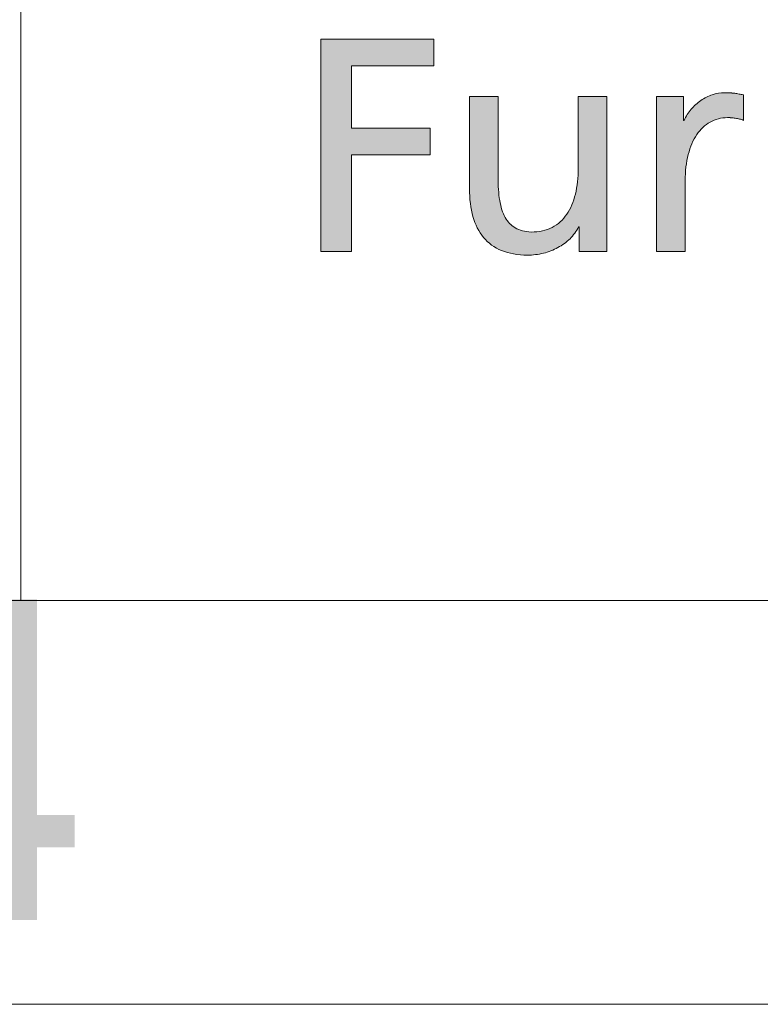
# Model space of a CAD drawing. Header units: millimetres. Extents: x 450 to 25135, y 150 to 17673.
# Tile 264 of 463: x 19530 to 19804, y 150 to 516. Entities that reach past the tile are written whole.
import ezdxf

# ---------------------------------------------------------------- set-up
doc = ezdxf.new("R2010")
doc.units = ezdxf.units.MM
doc.linetypes.add('SLD-Continua', pattern=[0])
doc.styles.add('SLDTEXTSTYLE3', font='GOTHIC.TTF', dxfattribs={"width": 0.913})

# ---------------------------------------------------------------- blocks, each defined once
blk = doc.blocks.new('LOGO_sombreado_1')
at = {"linetype": 'Continuous', "ltscale": 30}
for points in [[(122.3524171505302, 129.6009377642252), (152.9862673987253, 129.6009377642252), (152.9862673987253, 139.5245793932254), (111.0727499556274, 139.5245793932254), (111.0727499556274, 60.6793068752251), (122.3524171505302, 60.6793068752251), (122.3524171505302, 96.59948138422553), (151.6248032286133, 96.59948138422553), (151.6248032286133, 106.5267487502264), (122.3524171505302, 106.5267487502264)], [(122.3524171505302, 129.6009377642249), (152.9862673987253, 129.6009377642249), (152.9862673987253, 139.5245793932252), (111.0727499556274, 139.5245793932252), (111.0727499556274, 60.6793068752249), (122.3524171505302, 60.6793068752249), (122.3524171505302, 96.59948138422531), (151.6248032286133, 96.59948138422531), (151.6248032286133, 106.5267487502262), (122.3524171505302, 106.5267487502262)]]:
    blk.add_hatch(color=7, dxfattribs=at).paths.add_polyline_path(points, flags=0)
h = blk.add_hatch(color=7, dxfattribs=at)
edge = h.paths.add_edge_path(flags=0)
edge.add_spline(control_points=[(171.4031974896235, 65.88223918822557), (173.1671184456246, 63.76118316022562), (175.396946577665, 62.11872438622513), (178.118062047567, 61.0092489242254)], knot_values=[55, 55, 55, 55, 56, 56, 56, 56], weights=[1, 1, 1, 1], degree=3, periodic=0)
edge.add_spline(control_points=[(178.118062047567, 61.0092489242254), (180.8391775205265, 59.89977346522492), (184.0497674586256, 59.31965557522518), (187.777024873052, 59.31965557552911)], knot_values=[56, 56, 56, 56, 57, 57, 57, 57], weights=[1, 1, 1, 1], degree=3, periodic=0)
edge.add_arc((187.7826927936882, 83.86888050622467), 24.54922558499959, 269.9867715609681, 283.8903671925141)
edge.add_spline(control_points=[(193.6760986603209, 60.03755145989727), (195.5777976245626, 60.51252298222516), (197.3924788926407, 61.20866445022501), (199.0530663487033, 62.11509864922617)], knot_values=[0, 0, 0, 0, 1, 1, 1, 1], weights=[1, 1, 1, 1], degree=3, periodic=0)
edge.add_spline(control_points=[(199.0530663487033, 62.11509864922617), (200.7136538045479, 63.01790711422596), (202.221960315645, 64.12375683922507), (203.5127226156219, 65.41814487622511)], knot_values=[1, 1, 1, 1, 2, 2, 2, 2], weights=[1, 1, 1, 1], degree=3, periodic=0)
edge.add_spline(control_points=[(203.5127226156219, 65.41814487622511), (204.8034849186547, 66.70890717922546), (205.876703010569, 68.18458205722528), (206.667113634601, 69.82704083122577)], knot_values=[2, 2, 2, 2, 3, 3, 3, 3], weights=[1, 1, 1, 1], degree=3, periodic=0)
edge.add_line((206.667113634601, 69.82704083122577), (206.8828449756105, 69.82704083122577))
edge.add_line((206.8828449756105, 69.82704083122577), (206.8828449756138, 60.67933302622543))
edge.add_line((206.8828449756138, 60.67933302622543), (212.0150754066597, 60.67930687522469))
edge.add_line((212.0150754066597, 60.67930687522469), (217.1491186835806, 60.6793068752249))
edge.add_line((217.1491186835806, 60.6793068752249), (217.1491187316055, 67.87988835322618))
edge.add_line((217.1491187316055, 67.87988835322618), (217.1491187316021, 118.2958904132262))
edge.add_line((217.1491187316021, 118.2958904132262), (206.5438385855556, 118.2958904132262))
edge.add_line((206.5438385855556, 118.2958904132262), (206.5438385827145, 111.6281604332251))
edge.add_spline(control_points=[(206.5438385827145, 111.6281604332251), (206.5438385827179, 109.4043751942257), (206.5438385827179, 107.1805899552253), (206.5438385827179, 104.9568047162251), (206.5438385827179, 100.5116513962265), (206.5438385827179, 96.06649807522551), (206.5438385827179, 91.62134475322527), (206.5438385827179, 88.11888300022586), (206.2048321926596, 84.88472577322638), (205.5068778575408, 82.0058907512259)], knot_values=[30, 30, 30, 30, 31, 31, 31, 33, 33, 33, 34, 34, 34, 34], weights=[1, 1, 1, 1, 1, 1, 1, 1, 1, 1], degree=3, periodic=0)
edge.add_spline(control_points=[(205.5068778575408, 82.0058907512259), (204.8107363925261, 79.12342999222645), (203.7556469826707, 76.59629144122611), (200.8913149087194, 72.41944264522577), (199.0802593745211, 70.76610666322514), (196.8721856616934, 69.63850251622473)], knot_values=[34, 34, 34, 34, 35, 35, 36, 36, 36, 36], weights=[1, 1, 1, 1, 1, 1], degree=3, periodic=0)
edge.add_spline(control_points=[(196.8721856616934, 69.63850251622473), (194.6641119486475, 68.51089836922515), (192.0590200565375, 67.90177458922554), (189.0387812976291, 67.90177458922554)], knot_values=[36, 36, 36, 36, 37, 37, 37, 37], weights=[1, 1, 1, 1], degree=3, periodic=0)
edge.add_spline(control_points=[(189.0387812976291, 67.90177458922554), (186.7183097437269, 68.04317832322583), (184.794856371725, 68.55803295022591), (183.2140351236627, 69.46084141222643)], knot_values=[37, 37, 37, 37, 38, 38, 38, 38], weights=[1, 1, 1, 1], degree=3, periodic=0)
edge.add_spline(control_points=[(183.2140351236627, 69.46084141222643), (181.6332138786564, 70.36002414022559), (180.395024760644, 71.65078644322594), (179.4468945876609, 73.34763126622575)], knot_values=[38, 38, 38, 38, 39, 39, 39, 39], weights=[1, 1, 1, 1], degree=3, periodic=0)
edge.add_spline(control_points=[(179.4468945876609, 73.34763126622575), (178.498764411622, 75.04085035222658), (177.8388803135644, 77.14015196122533), (177.4182948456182, 79.65278756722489)], knot_values=[39, 39, 39, 39, 40, 40, 40, 40], weights=[1, 1, 1, 1], degree=3, periodic=0)
edge.add_spline(control_points=[(177.4182948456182, 79.65278756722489), (176.997709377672, 82.169048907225), (176.8127967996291, 85.10226998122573), (176.8127967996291, 88.46695373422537), (176.8127967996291, 93.43904746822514), (176.8127967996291, 98.41114120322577), (176.8127967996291, 103.3832349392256), (176.8127967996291, 105.8680732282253), (176.8127967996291, 108.352911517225), (176.8127967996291, 110.8377498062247), (176.8127967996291, 113.3237966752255), (176.8127967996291, 115.8098435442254), (176.8127967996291, 118.2958904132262)], knot_values=[40, 40, 40, 40, 41, 41, 41, 43, 43, 43, 44, 44, 44, 45, 45, 45, 45], weights=[1, 1, 1, 1, 1, 1, 1, 1, 1, 1, 1, 1, 1], degree=3, periodic=0)
edge.add_line((176.8127967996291, 118.2958904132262), (166.2075166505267, 118.2958904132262))
edge.add_spline(control_points=[(166.2075166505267, 118.2958904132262), (166.2075166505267, 115.442435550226), (166.2075166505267, 112.5889806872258), (166.2075166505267, 109.7355258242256), (166.2075166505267, 106.880862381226), (166.2075166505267, 104.0261989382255), (166.2075166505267, 101.1715354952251), (166.2075166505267, 95.46462576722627), (166.2075166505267, 89.75771603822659), (166.2075166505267, 84.05080630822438), (166.2075166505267, 80.18214513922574), (166.6244763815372, 76.70143780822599), (167.4819631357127, 73.65944463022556)], knot_values=[49, 49, 49, 49, 50, 50, 50, 51, 51, 51, 53, 53, 53, 54, 54, 54, 54], weights=[1, 1, 1, 1, 1, 1, 1, 1, 1, 1, 1, 1, 1], degree=3, periodic=0)
edge.add_spline(control_points=[(167.4819631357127, 73.65944463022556), (168.3394498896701, 70.61382571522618), (169.6374636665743, 68.00692095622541), (171.4031974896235, 65.88223918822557)], knot_values=[54, 54, 54, 54, 55, 55, 55, 55], weights=[1, 1, 1, 1], degree=3, periodic=0)
h = blk.add_hatch(color=7, dxfattribs=at)
edge = h.paths.add_edge_path(flags=0)
edge.add_line((267.8514221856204, 118.857879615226), (266.2506593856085, 119.1624415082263))
edge.add_spline(control_points=[(266.2506593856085, 119.1624415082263), (265.7376176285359, 119.2567106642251), (265.230014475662, 119.3437283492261), (264.6934054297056, 119.4126173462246)], knot_values=[22.13241778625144, 22.13241778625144, 22.13241778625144, 22.13241778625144, 23.13241778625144, 23.13241778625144, 23.13241778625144, 23.13241778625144], weights=[1, 1, 1, 1], degree=3, periodic=0)
edge.add_arc((261.274108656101, 93.00634785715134), 26.62672827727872, 82.62193393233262, 86.36137488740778)
edge.add_spline(control_points=[(262.9639289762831, 119.5794012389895), (262.3366765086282, 119.6192843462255), (261.645973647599, 119.6410387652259), (260.8555630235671, 119.6410387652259), (259.3273149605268, 119.6410387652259), (257.8008797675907, 119.3727342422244), (256.3252048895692, 118.8760083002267)], knot_values=[0.06526555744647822, 0.06526555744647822, 0.06526555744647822, 0.06526555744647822, 1.065265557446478, 1.065265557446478, 1.065265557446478, 2.065265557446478, 2.065265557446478, 2.065265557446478, 2.065265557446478], weights=[1, 1, 1, 1, 1, 1, 1], degree=3, periodic=0)
edge.add_spline(control_points=[(256.3252048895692, 118.8760083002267), (254.8513428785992, 118.3792823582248), (253.4282411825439, 117.6577607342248), (252.1066601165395, 116.7477007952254)], knot_values=[2.065265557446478, 2.065265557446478, 2.065265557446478, 2.065265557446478, 3.065265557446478, 3.065265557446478, 3.065265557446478, 3.065265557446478], weights=[1, 1, 1, 1], degree=3, periodic=0)
edge.add_spline(control_points=[(252.1066601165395, 116.7477007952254), (250.7850790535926, 115.8376408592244), (249.5686443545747, 114.7390426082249), (248.5044906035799, 113.499040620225)], knot_values=[3.065265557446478, 3.065265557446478, 3.065265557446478, 3.065265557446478, 4.065265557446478, 4.065265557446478, 4.065265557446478, 4.065265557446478], weights=[1, 1, 1, 1], degree=3, periodic=0)
edge.add_spline(control_points=[(248.5044906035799, 113.499040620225), (247.4403368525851, 112.2517871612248), (246.5302769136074, 110.863129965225), (245.8250711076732, 109.3657006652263)], knot_values=[4.065265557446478, 4.065265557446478, 4.065265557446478, 4.065265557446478, 5.065265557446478, 5.065265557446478, 5.065265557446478, 5.065265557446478], weights=[1, 1, 1, 1], degree=3, periodic=0)
edge.add_line((245.8250711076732, 109.3657006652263), (245.6093397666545, 109.3657006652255))
edge.add_line((245.6093397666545, 109.3657006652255), (245.6093397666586, 118.2958649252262))
edge.add_line((245.6093397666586, 118.2958649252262), (240.6420803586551, 118.2958904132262))
edge.add_line((240.6420803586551, 118.2958904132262), (235.674820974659, 118.2958904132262))
edge.add_line((235.674820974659, 118.2958904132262), (235.6748209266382, 111.0953089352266))
edge.add_line((235.6748209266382, 111.0953089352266), (235.6748209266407, 60.6793068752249))
edge.add_line((235.6748209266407, 60.6793068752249), (246.2819139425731, 60.6793068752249))
edge.add_spline(control_points=[(246.2819139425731, 60.6793068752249), (246.2819139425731, 69.41612399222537), (246.2819139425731, 78.15294110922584), (246.2819139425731, 86.88975822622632), (246.2819139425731, 90.50461781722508), (246.6698677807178, 93.78228388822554), (247.400453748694, 96.66111890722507)], knot_values=[12.06526555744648, 12.06526555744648, 12.06526555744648, 12.06526555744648, 13.06526555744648, 13.06526555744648, 13.06526555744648, 14.06526555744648, 14.06526555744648, 14.06526555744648, 14.06526555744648], weights=[1, 1, 1, 1, 1, 1, 1], degree=3, periodic=0)
edge.add_spline(control_points=[(247.400453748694, 96.66111890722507), (248.1310397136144, 99.54357966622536), (249.2042578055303, 102.0308351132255), (250.572973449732, 104.0648734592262)], knot_values=[14.06526555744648, 14.06526555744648, 14.06526555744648, 14.06526555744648, 15.06526555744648, 15.06526555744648, 15.06526555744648, 15.06526555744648], weights=[1, 1, 1, 1], degree=3, periodic=0)
edge.add_spline(control_points=[(250.572973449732, 104.0648734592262), (251.9416890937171, 106.0989118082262), (253.6095280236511, 107.6833587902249), (255.5275427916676, 108.756576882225)], knot_values=[15.06526555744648, 15.06526555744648, 15.06526555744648, 15.06526555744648, 16.06526555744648, 16.06526555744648, 16.06526555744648, 16.06526555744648], weights=[1, 1, 1, 1], degree=3, periodic=0)
edge.add_spline(control_points=[(255.5275427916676, 108.756576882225), (257.445557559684, 109.8297949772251), (259.6173739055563, 110.3954099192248), (261.9922315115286, 110.3954099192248)], knot_values=[16.06526555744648, 16.06526555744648, 16.06526555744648, 16.06526555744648, 17.06526555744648, 17.06526555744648, 17.06526555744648, 17.06526555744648], weights=[1, 1, 1, 1], degree=3, periodic=0)
edge.add_arc((261.9930754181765, 89.45749573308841), 20.93791420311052, 86.15477002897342, 90.00230931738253, ccw=False)
edge.add_spline(control_points=[(263.397204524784, 110.348275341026), (263.8812403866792, 110.3156437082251), (264.3779663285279, 110.2648833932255), (264.8783180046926, 110.1851171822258)], knot_values=[17.13241778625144, 17.13241778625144, 17.13241778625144, 17.13241778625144, 18.13241778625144, 18.13241778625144, 18.13241778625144, 18.13241778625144], weights=[1, 1, 1, 1], degree=3, periodic=0)
edge.add_spline(control_points=[(264.8783180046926, 110.1851171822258), (265.3786696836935, 110.1053509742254), (265.8808342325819, 110.0038303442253), (266.3793730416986, 109.8696780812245)], knot_values=[18.13241778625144, 18.13241778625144, 18.13241778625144, 18.13241778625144, 19.13241778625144, 19.13241778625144, 19.13241778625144, 19.13241778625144], weights=[1, 1, 1, 1], degree=3, periodic=0)
edge.add_spline(control_points=[(266.3793730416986, 109.8696780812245), (266.8779118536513, 109.7355258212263), (267.3728249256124, 109.5687419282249), (267.8514221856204, 109.3657006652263)], knot_values=[19.13241778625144, 19.13241778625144, 19.13241778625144, 19.13241778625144, 20.13241778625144, 20.13241778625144, 20.13241778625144, 20.13241778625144], weights=[1, 1, 1, 1], degree=3, periodic=0)
edge.add_line((267.8514221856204, 109.3657006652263), (267.8514221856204, 118.857879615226))
at = {"color": 7, "linetype": 'SLD-Continua', "lineweight": 18, "ltscale": 30}
for p, q in [((111.0727499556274, 60.6793068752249), (111.0727499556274, 139.5245793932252)), ((111.0727499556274, 139.5245793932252), (152.9862673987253, 139.5245793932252)), ((111.0727499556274, 60.6793068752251), (111.0727499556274, 139.5245793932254)), ((152.9862673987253, 139.5245793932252), (152.9862673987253, 129.6009377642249)), ((122.3524171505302, 129.6009377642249), (122.3524171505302, 106.5267487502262)), ((152.9862673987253, 129.6009377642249), (122.3524171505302, 129.6009377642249)), ((122.3524171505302, 106.5267487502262), (151.6248032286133, 106.5267487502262)), ((151.6248032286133, 106.5267487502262), (151.6248032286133, 96.59948138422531)), ((151.6248032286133, 96.59948138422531), (122.3524171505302, 96.59948138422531)), ((122.3524171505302, 96.59948138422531), (122.3524171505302, 60.6793068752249)), ((122.3524171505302, 60.6793068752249), (111.0727499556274, 60.6793068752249))]:
    blk.add_line(p, q, dxfattribs=at)
blk.add_arc((187.7826927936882, 83.86888050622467), 24.5492255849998, 269.9867715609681, 283.8903671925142, dxfattribs=at)
at = {"color": 8, "linetype": 'Continuous', "lineweight": 0, "ltscale": 30, "true_color": 0x808080}
for points, knots in [([(166.2075166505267, 118.2958904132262), (166.2075166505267, 115.442435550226), (166.2075166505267, 112.5889806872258), (166.2075166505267, 109.7355258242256), (166.2075166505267, 106.880862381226), (166.2075166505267, 104.0261989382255), (166.2075166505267, 101.1715354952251), (166.2075166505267, 95.46462576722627), (166.2075166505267, 89.75771603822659), (166.2075166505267, 84.05080630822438), (166.2075166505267, 80.18214513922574), (166.6244763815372, 76.70143780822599), (167.4819631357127, 73.65944463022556)], [49, 49, 49, 49, 50, 50, 50, 51, 51, 51, 53, 53, 53, 54, 54, 54, 54]), ([(176.8127967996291, 118.2958904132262), (175.9293255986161, 118.2958904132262), (175.0458543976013, 118.2958904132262), (174.1623831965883, 118.2958904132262), (172.394232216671, 118.2958904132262), (170.6260812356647, 118.2958904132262), (168.8579302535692, 118.2958904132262), (167.9744590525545, 118.2958904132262), (167.0909878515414, 118.2958904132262), (166.2075166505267, 118.2958904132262)], [45, 45, 45, 45, 46, 46, 46, 48, 48, 48, 49, 49, 49, 49]), ([(177.4182948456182, 79.65278756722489), (176.997709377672, 82.169048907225), (176.8127967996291, 85.10226998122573), (176.8127967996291, 88.46695373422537), (176.8127967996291, 93.43904746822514), (176.8127967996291, 98.41114120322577), (176.8127967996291, 103.3832349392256), (176.8127967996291, 105.8680732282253), (176.8127967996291, 108.352911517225), (176.8127967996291, 110.8377498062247), (176.8127967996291, 113.3237966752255), (176.8127967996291, 115.8098435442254), (176.8127967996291, 118.2958904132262)], [40, 40, 40, 40, 41, 41, 41, 43, 43, 43, 44, 44, 44, 45, 45, 45, 45]), ([(217.1491187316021, 118.2958904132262), (216.2656475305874, 118.2958904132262), (215.3821763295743, 118.2958904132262), (214.4987051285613, 118.2958904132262), (212.730554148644, 118.2958904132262), (210.9624031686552, 118.2958904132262), (209.1942521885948, 118.2958904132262), (208.3107809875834, 118.2958904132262), (207.4273097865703, 118.2958904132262), (206.5438385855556, 118.2958904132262)], [25, 25, 25, 25, 26, 26, 26, 28, 28, 28, 29, 29, 29, 29]), ([(217.1491187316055, 67.87988835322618), (217.1491187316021, 69.53060224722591), (217.1491187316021, 71.18131614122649), (217.1491187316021, 72.83203003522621), (217.1491187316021, 75.98285619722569), (217.1491187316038, 79.13368235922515), (217.149118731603, 82.28450852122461), (217.149118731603, 84.6861426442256), (217.149118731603, 87.08777676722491), (217.149118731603, 89.4894108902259), (217.149118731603, 94.28988634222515), (217.149118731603, 99.09036179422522), (217.149118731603, 103.8908372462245), (217.1491187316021, 108.692521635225), (217.1491187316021, 113.4942060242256), (217.1491187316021, 118.2958904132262)], [20, 20, 20, 20, 21, 21, 21, 22, 22, 22, 23, 23, 23, 24, 24, 24, 25, 25, 25, 25]), ([(262.9639289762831, 119.5794012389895), (262.3366765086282, 119.6192843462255), (261.645973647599, 119.6410387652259), (260.8555630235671, 119.6410387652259), (259.3273149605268, 119.6410387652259), (257.8008797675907, 119.3727342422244), (256.3252048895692, 118.8760083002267)], [0.06526555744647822, 0.06526555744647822, 0.06526555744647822, 0.06526555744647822, 1.065265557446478, 1.065265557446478, 1.065265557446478, 2.065265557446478, 2.065265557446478, 2.065265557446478, 2.065265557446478]), ([(206.5438385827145, 111.6281604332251), (206.5438385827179, 109.4043751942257), (206.5438385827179, 107.1805899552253), (206.5438385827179, 104.9568047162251), (206.5438385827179, 100.5116513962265), (206.5438385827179, 96.06649807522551), (206.5438385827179, 91.62134475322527), (206.5438385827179, 88.11888300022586), (206.2048321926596, 84.88472577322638), (205.5068778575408, 82.0058907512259)], [30, 30, 30, 30, 31, 31, 31, 33, 33, 33, 34, 34, 34, 34]), ([(246.2819139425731, 60.6793068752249), (246.2819139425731, 69.41612399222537), (246.2819139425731, 78.15294110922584), (246.2819139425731, 86.88975822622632), (246.2819139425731, 90.50461781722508), (246.6698677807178, 93.78228388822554), (247.400453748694, 96.66111890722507)], [12.06526555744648, 12.06526555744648, 12.06526555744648, 12.06526555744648, 13.06526555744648, 13.06526555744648, 13.06526555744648, 14.06526555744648, 14.06526555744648, 14.06526555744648, 14.06526555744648]), ([(205.5068778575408, 82.0058907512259), (204.8107363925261, 79.12342999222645), (203.7556469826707, 76.59629144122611), (200.8913149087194, 72.41944264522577), (199.0802593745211, 70.76610666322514), (196.8721856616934, 69.63850251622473)], [34, 34, 34, 34, 35, 35, 36, 36, 36, 36]), ([(206.667113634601, 69.82704083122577), (206.7124383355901, 69.82704083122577), (206.7577630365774, 69.82704083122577), (206.8030877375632, 69.82704083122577), (206.8121490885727, 69.82704083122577), (206.8212104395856, 69.82704083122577), (206.8302717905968, 69.82704083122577), (206.833011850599, 69.82704083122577), (206.8357519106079, 69.82704083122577), (206.8384919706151, 69.82704083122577), (206.8445164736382, 69.82704083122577), (206.850540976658, 69.82704083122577), (206.8565654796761, 69.82704083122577), (206.8653253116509, 69.82704083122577), (206.8740851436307, 69.82704083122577), (206.8828449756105, 69.82704083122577)], [3, 3, 3, 3, 4, 4, 4, 5, 5, 5, 6, 6, 6, 7, 7, 7, 8, 8, 8, 8]), ([(206.8828449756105, 69.82704083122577), (206.8828449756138, 69.06442751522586), (206.8828449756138, 68.30181419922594), (206.8828449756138, 67.53920088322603), (206.8828449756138, 66.77779615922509), (206.8828449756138, 66.01639143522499), (206.8828449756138, 65.25498671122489), (206.8828449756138, 64.49230477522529), (206.8828449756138, 63.72969147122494), (206.8828449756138, 62.96714679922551), (206.8828449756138, 62.84797560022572), (206.8828449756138, 62.72880440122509), (206.8828449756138, 62.6096332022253), (206.8828449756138, 62.34748630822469), (206.8828449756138, 62.0853394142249), (206.8828449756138, 61.82319252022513), (206.8828449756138, 61.68318487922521), (206.8828449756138, 61.54317723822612), (206.8828449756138, 61.40316959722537), (206.8828449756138, 61.28103606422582), (206.8828449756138, 61.15890253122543), (206.8828449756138, 61.03676899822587), (206.8828449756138, 60.91762367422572), (206.8828449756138, 60.79847835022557), (206.8828449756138, 60.67933302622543)], [8, 8, 8, 8, 9, 9, 9, 10, 10, 10, 12, 12, 12, 13, 13, 13, 14, 14, 14, 15, 15, 15, 16, 16, 16, 17, 17, 17, 17])]:
    blk.add_open_spline(points, degree=3, knots=knots, dxfattribs=at)
for points in [[(206.5438385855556, 118.2958904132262), (206.543838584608, 116.0733137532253), (206.5438385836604, 113.8507370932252), (206.5438385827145, 111.6281604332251)], [(240.6420803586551, 118.2958904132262), (238.9863272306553, 118.2958904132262), (237.3305741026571, 118.2958904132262), (235.674820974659, 118.2958904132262)], [(235.674820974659, 118.2958904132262), (235.6748209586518, 115.8956965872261), (235.6748209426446, 113.4955027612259), (235.6748209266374, 111.0953089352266)], [(245.6093397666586, 118.2958649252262), (243.9535866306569, 118.2958734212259), (242.2978334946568, 118.2958819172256), (240.6420803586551, 118.2958904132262)], [(245.6093397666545, 109.3657006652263), (245.6093397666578, 112.3424220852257), (245.6093397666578, 115.3191435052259), (245.6093397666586, 118.2958649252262)], [(256.3252048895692, 118.8760083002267), (254.8513428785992, 118.3792823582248), (253.4282411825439, 117.6577607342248), (252.1066601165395, 116.7477007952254)], [(266.2506593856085, 119.1624415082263), (265.7376176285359, 119.2567106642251), (265.230014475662, 119.3437283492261), (264.6934054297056, 119.4126173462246)], [(267.8514221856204, 118.857879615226), (267.3178345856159, 118.9594002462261), (266.7842469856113, 119.0609208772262), (266.2506593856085, 119.1624415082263)], [(267.8514221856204, 109.3657006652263), (267.8514221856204, 112.5297603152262), (267.8514221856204, 115.6938199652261), (267.8514221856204, 118.857879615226)], [(248.5044906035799, 113.499040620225), (247.4403368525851, 112.2517871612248), (246.5302769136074, 110.863129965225), (245.8250711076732, 109.3657006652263)], [(252.1066601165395, 116.7477007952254), (250.7850790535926, 115.8376408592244), (249.5686443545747, 114.7390426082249), (248.5044906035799, 113.499040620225)], [(235.6748209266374, 111.0953089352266), (235.6748209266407, 94.28997491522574), (235.6748209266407, 77.4846408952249), (235.6748209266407, 60.6793068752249)], [(255.5275427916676, 108.756576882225), (257.445557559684, 109.8297949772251), (259.6173739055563, 110.3954099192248), (261.9922315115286, 110.3954099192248)], [(263.397204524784, 110.348275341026), (263.8812403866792, 110.3156437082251), (264.3779663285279, 110.2648833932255), (264.8783180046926, 110.1851171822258)], [(264.8783180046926, 110.1851171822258), (265.3786696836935, 110.1053509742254), (265.8808342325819, 110.0038303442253), (266.3793730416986, 109.8696780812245)], [(266.3793730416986, 109.8696780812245), (266.8779118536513, 109.7355258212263), (267.3728249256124, 109.5687419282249), (267.8514221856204, 109.3657006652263)], [(245.8250711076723, 109.3657006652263), (245.7531606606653, 109.3657006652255), (245.6812502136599, 109.3657006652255), (245.6093397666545, 109.3657006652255)], [(250.572973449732, 104.0648734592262), (251.9416890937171, 106.0989118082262), (253.6095280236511, 107.6833587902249), (255.5275427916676, 108.756576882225)], [(247.400453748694, 96.66111890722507), (248.1310397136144, 99.54357966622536), (249.2042578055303, 102.0308351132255), (250.572973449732, 104.0648734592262)], [(179.4468945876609, 73.34763126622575), (178.498764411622, 75.04085035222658), (177.8388803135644, 77.14015196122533), (177.4182948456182, 79.65278756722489)], [(167.4819631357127, 73.65944463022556), (168.3394498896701, 70.61382571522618), (169.6374636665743, 68.00692095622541), (171.4031974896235, 65.88223918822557)], [(183.2140351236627, 69.46084141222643), (181.6332138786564, 70.36002414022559), (180.395024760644, 71.65078644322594), (179.4468945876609, 73.34763126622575)], [(196.8721856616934, 69.63850251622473), (194.6641119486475, 68.51089836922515), (192.0590200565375, 67.90177458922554), (189.0387812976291, 67.90177458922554)], [(203.5127226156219, 65.41814487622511), (204.8034849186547, 66.70890717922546), (205.876703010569, 68.18458205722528), (206.667113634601, 69.82704083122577)], [(171.4031974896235, 65.88223918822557), (173.1671184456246, 63.76118316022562), (175.396946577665, 62.11872438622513), (178.118062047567, 61.0092489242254)], [(189.0387812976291, 67.90177458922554), (186.7183097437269, 68.04317832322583), (184.794856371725, 68.55803295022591), (183.2140351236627, 69.46084141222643)], [(217.1491186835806, 60.6793068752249), (217.1491186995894, 63.07950070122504), (217.1491187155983, 65.47969452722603), (217.1491187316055, 67.87988835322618)], [(199.0530663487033, 62.11509864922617), (200.7136538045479, 63.01790711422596), (202.221960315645, 64.12375683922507), (203.5127226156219, 65.41814487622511)], [(178.118062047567, 61.0092489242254), (180.8391775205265, 59.89977346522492), (184.0497674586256, 59.31965557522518), (187.777024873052, 59.31965557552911)], [(193.6760986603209, 60.03755145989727), (195.5777976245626, 60.51252298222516), (197.3924788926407, 61.20866445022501), (199.0530663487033, 62.11509864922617)], [(206.8828449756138, 60.67933302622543), (208.5935884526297, 60.67932430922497), (210.3043319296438, 60.67931559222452), (212.0150754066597, 60.6793068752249)], [(212.0150754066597, 60.6793068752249), (213.7264231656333, 60.6793068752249), (215.4377709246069, 60.6793068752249), (217.1491186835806, 60.6793068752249)], [(235.6748209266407, 60.6793068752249), (239.2105185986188, 60.6793068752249), (242.7462162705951, 60.6793068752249), (246.2819139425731, 60.6793068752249)]]:
    blk.add_open_spline(points, degree=3, dxfattribs=at)
for points, weights in [([(264.6934054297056, 119.4126173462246), (264.1188301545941, 119.4870179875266), (263.5421333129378, 119.542632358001), (262.9639289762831, 119.5794012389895)], [1, 0.9996450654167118, 0.9996450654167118, 1]), ([(261.9922315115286, 110.3954099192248), (262.4609954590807, 110.3954288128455), (262.9294958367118, 110.3797113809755), (263.397204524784, 110.348275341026)], [1, 0.9996242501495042, 0.9996242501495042, 1])]:
    blk.add_rational_spline(points, weights, degree=3, dxfattribs=at)

msp = doc.modelspace()

# ---------------------------------------------------------------- linework, layer by layer
at = {"color": 7, "linetype": 'SLD-Continua', "lineweight": 18, "ltscale": 30}
for p, q in [((19530.00000000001, 1650.000000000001), (19530.00000000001, 299.9999999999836)), ((24929.9999999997, 300), (599.9999999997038, 300)), ((19530.00000000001, 299.9999999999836), (18480, 299.9999999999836)), ((19530.00000000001, 299.9999999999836), (24930.00000000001, 299.9999999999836)), ((25080, 150), (449.9999999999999, 150))]:
    msp.add_line(p, q, dxfattribs=at)

# ---------------------------------------------------------------- block references
at = {"color": 7, "linetype": 'Continuous', "ltscale": 30}
msp.add_blockref('LOGO_sombreado_1', (19530.28875953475, 368.9389169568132), dxfattribs=at)

# ---------------------------------------------------------------- texts
at = {"color": 7, "linetype": 'Continuous', "lineweight": 0, "ltscale": 30, "insert": (19513.80110839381, 300.4087351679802), "char_height": 119.0625, "attachment_point": 2, "style": 'SLDTEXTSTYLE3'}
msp.add_mtext('4', dxfattribs=at)

doc.saveas('drawing.dxf')
